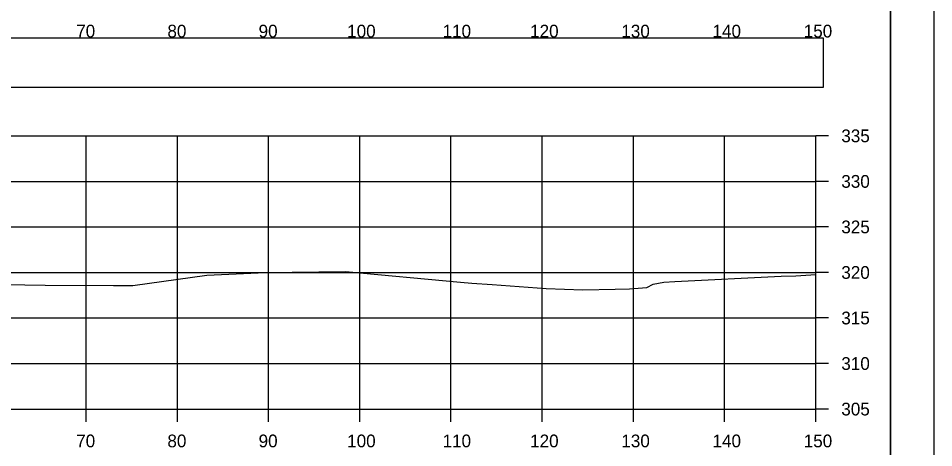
# Model space of a CAD drawing. Extents: x 1376273 to 1384221, y 378927 to 384592.
# Drawn here: x 1380254.2 to 1380354.6, y 383208.3 to 383255.5 of the extents above; entities that cross this region are included whole.
import ezdxf

# ---------------------------------------------------------------- set-up
doc = ezdxf.new("R2010")
doc.units = 0
for name, color, linetype in [('R_Axis', 7, 'Continuous'), ('R_Axis Annot', 7, 'Continuous'), ('R_Border', 7, 'Continuous'), ('R_Exist Surface', 7, 'Continuous'), ('R_Grid', 7, 'Continuous'), ('R_No Plot', 7, 'Continuous')]:
    doc.layers.add(name, color=color, linetype=linetype)

msp = doc.modelspace()

# ---------------------------------------------------------------- linework, layer by layer
at = {"layer": 'R_Axis'}
for p, q in [((1380341.66, 383212.55), (1380341.66, 383242.55)), ((1380343.06, 383242.55), (1380341.66, 383242.55)), ((1380343.06, 383237.55), (1380341.66, 383237.55)), ((1380343.06, 383232.55), (1380341.66, 383232.55)), ((1380343.06, 383227.55), (1380341.66, 383227.55)), ((1380343.06, 383222.55), (1380341.66, 383222.55)), ((1380343.06, 383217.55), (1380341.66, 383217.55)), ((1380041.66, 383212.55), (1380341.66, 383212.55)), ((1380261.66, 383211.15), (1380261.66, 383212.55)), ((1380271.66, 383211.15), (1380271.66, 383212.55)), ((1380281.66, 383211.15), (1380281.66, 383212.55)), ((1380291.66, 383211.15), (1380291.66, 383212.55)), ((1380301.66, 383211.15), (1380301.66, 383212.55)), ((1380311.66, 383211.15), (1380311.66, 383212.55)), ((1380321.66, 383211.15), (1380321.66, 383212.55)), ((1380331.66, 383211.15), (1380331.66, 383212.55)), ((1380341.66, 383211.15), (1380341.66, 383212.55)), ((1380343.06, 383212.55), (1380341.66, 383212.55))]:
    msp.add_line(p, q, dxfattribs=at)
at = {"layer": 'R_Axis Annot'}
msp.add_lwpolyline([(1380040.81, 383247.88), (1380342.5, 383247.88), (1380342.5, 383253.29), (1380040.81, 383253.29)], close=True, dxfattribs=at)
at = {"layer": 'R_Border'}
msp.add_line((1380349.84, 383102.55), (1380349.84, 383308.01), dxfattribs=at)
at = {"layer": 'R_Exist Surface'}
msp.add_lwpolyline([(1380252.69, 383226.22), (1380257.17, 383226.17), (1380264.67, 383226.12), (1380266.78, 383226.11), (1380274.88, 383227.27), (1380281.31, 383227.55), (1380290.1, 383227.65), (1380302.71, 383226.49), (1380303.96, 383226.36), (1380306.18, 383226.23), (1380312.11, 383225.8), (1380316.11, 383225.64), (1380319.66, 383225.72), (1380321.22, 383225.74), (1380323.15, 383225.91), (1380323.83, 383226.25), (1380324.99, 383226.47), (1380326.19, 383226.55), (1380337.85, 383227.16), (1380339.46, 383227.19), (1380341.66, 383227.31)], dxfattribs=at)
at = {"layer": 'R_Grid'}
for p, q in [((1380041.66, 383242.55), (1380341.66, 383242.55)), ((1380261.66, 383212.55), (1380261.66, 383242.55)), ((1380271.66, 383212.55), (1380271.66, 383242.55)), ((1380281.66, 383212.55), (1380281.66, 383242.55)), ((1380291.66, 383212.55), (1380291.66, 383242.55)), ((1380301.66, 383212.55), (1380301.66, 383242.55)), ((1380311.66, 383212.55), (1380311.66, 383242.55)), ((1380321.66, 383212.55), (1380321.66, 383242.55)), ((1380331.66, 383212.55), (1380331.66, 383242.55)), ((1380341.66, 383212.55), (1380341.66, 383242.55)), ((1380041.66, 383237.55), (1380341.66, 383237.55)), ((1380041.66, 383232.55), (1380341.66, 383232.55)), ((1380041.66, 383227.55), (1380341.66, 383227.55)), ((1380041.66, 383222.55), (1380341.66, 383222.55)), ((1380041.66, 383217.55), (1380341.66, 383217.55)), ((1380041.66, 383212.55), (1380341.66, 383212.55))]:
    msp.add_line(p, q, dxfattribs=at)
at = {"layer": 'R_No Plot'}
for points in [[(1380021.25, 383311.9), (1380354.59, 383311.9), (1380354.59, 383098.57), (1380021.25, 383098.57)], [(1380267.58, 383308.01), (1380267.58, 383298.13), (1380303.31, 383298.13), (1380303.31, 383295.21), (1380326.51, 383295.21), (1380326.51, 383270.88), (1380349.84, 383270.88), (1380349.84, 383102.55), (1380033.66, 383102.55), (1380033.66, 383308.01)]]:
    msp.add_lwpolyline(points, close=True, dxfattribs=at)

# ---------------------------------------------------------------- texts
at = {"layer": 'R_Axis Annot'}
for s, p in [('70', (1380260.57, 383253.35)), ('80', (1380270.57, 383253.35)), ('90', (1380280.57, 383253.35)), ('100', (1380290.28, 383253.35)), ('110', (1380300.74, 383253.35)), ('120', (1380310.34, 383253.35)), ('130', (1380320.34, 383253.35)), ('140', (1380330.34, 383253.35)), ('150', (1380340.34, 383253.35)), ('335', (1380344.46, 383241.85)), ('330', (1380344.46, 383236.85)), ('325', (1380344.46, 383231.85)), ('320', (1380344.46, 383226.85)), ('315', (1380344.46, 383221.85)), ('310', (1380344.46, 383216.85)), ('305', (1380344.46, 383211.85)), ('70', (1380260.57, 383208.35)), ('80', (1380270.57, 383208.35)), ('90', (1380280.57, 383208.35)), ('100', (1380290.28, 383208.35)), ('110', (1380300.74, 383208.35)), ('120', (1380310.34, 383208.35)), ('130', (1380320.34, 383208.35)), ('140', (1380330.34, 383208.35)), ('150', (1380340.34, 383208.35))]:
    msp.add_text(s, height=1.4, dxfattribs=at).set_placement(p)

doc.saveas('drawing.dxf')
